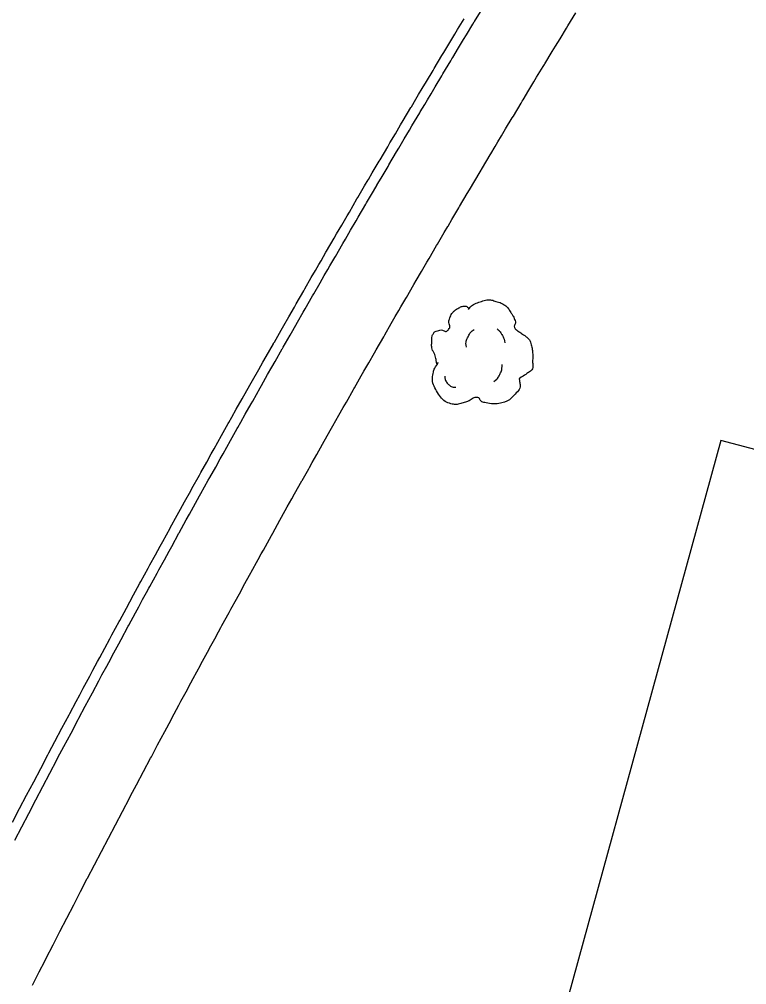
# Model space of a CAD drawing. Extents: x 2145380 to 2157287, y 139568 to 149130.
# Drawn here: x 2151197.4 to 2151244.8, y 141593.9 to 141656.7 of the extents above; entities that cross this region are included whole.
import ezdxf

# ---------------------------------------------------------------- set-up
doc = ezdxf.new("R2010")
doc.units = 0
for name, color, linetype in [('PR_PREVIOUSLY CONSTRUCTED', 7, 'Continuous'), ('TOPO_Fence', 7, 'Continuous'), ('TOPO_Tree', 7, 'Continuous')]:
    doc.layers.add(name, color=color, linetype=linetype)

# ---------------------------------------------------------------- blocks, each defined once
blk = doc.blocks.new('TREE')
at = {"layer": 'TOPO_Tree'}
for points in [[(-3.49, 17.6), (-3.07, 18.27), (-2.58, 18.8), (-1.9, 19.19), (-1.05, 19.68), (-0.19, 19.96), (0.74, 20.24), (1.62, 20.51), (2.51, 20.82), (3.39, 20.77), (4.1, 20.73), (4.8, 20.47), (5.51, 20.24), (6.43, 19.95), (7.32, 19.73), (8.15, 19.19), (9.36, 18.4), (10.02, 17.21), (10.8, 16.01), (11.24, 15.33), (11.58, 14.62), (11.86, 13.89), (12.17, 13.08), (11.37, 12.02), (11.86, 11.25), (12, 11.03), (12.18, 10.86), (12.39, 10.72), (12.91, 10.35), (13.45, 10.02), (13.97, 9.66), (14.7, 9.16), (15.41, 8.68), (16.09, 8.07), (16.7, 7.53), (16.93, 6.73), (17.15, 5.95), (17.59, 4.38), (17.71, 2.77), (17.68, 1.19), (17.65, -0.25), (17.83, -2.22), (16.62, -3.04), (15.47, -3.83), (14.31, -4.58), (13.16, -5.35)], [(-14.07, -0.4), (-14.17, 0.5), (-14.37, 1.38), (-14.6, 2.25), (-14.84, 3.17), (-15.47, 3.96), (-15.66, 4.9), (-15.8, 5.59), (-15.71, 6.31), (-15.66, 7.01), (-15.6, 7.91), (-15.72, 8.8), (-15.13, 9.66), (-14.62, 10.42), (-13.76, 10.49), (-13.02, 10.72), (-12.18, 10.98), (-11.06, 10), (-10.37, 10.72), (-9.4, 11.74), (-10.29, 13.28), (-9.84, 14.42), (-9.56, 15.15), (-9.32, 15.89), (-8.78, 16.54), (-8.18, 17.26), (-7.5, 17.68), (-6.67, 18.13), (-6.14, 18.41), (-5.61, 18.61), (-5.08, 18.66), (-4.55, 18.71), (-4.02, 18.54), (-3.49, 18.13)], [(-4.21, 5.09), (-4.46, 6.09), (-4.3, 7.21), (-3.84, 8.21), (-3.33, 9.34), (-2.71, 10.27), (-1.64, 10.97)], [(5.89, 11.15), (6.5, 10.68), (6.96, 10.17), (7.36, 9.5), (7.93, 8.56), (8.31, 7.6), (8.46, 6.56)], [(13.16, -5.34), (13.25, -5.81), (13.36, -6.28), (13.45, -6.75), (13.76, -8.52), (12.24, -10.03), (10.8, -11.51), (9.98, -12.34), (9.13, -12.77), (8.15, -13.1), (5.97, -13.83), (3.32, -13.56), (1.27, -13.1), (0.49, -12.92), (-0.06, -11.44), (-0.84, -11.51), (-2.04, -11.61), (-3.28, -12.78), (-4.55, -13.1), (-6.06, -13.47), (-7.77, -14.03), (-9.31, -13.62), (-11.36, -13.09), (-12.84, -11.41), (-14.07, -9.39), (-15.32, -7.35), (-15.61, -5.13), (-15.13, -3.04), (-14.87, -1.89), (-13.91, -0.75), (-13.54, 0.13)], [(4.79, -6.29), (5.71, -5.66), (6.3, -4.92), (6.81, -3.91), (7.36, -2.81), (7.63, -1.7), (7.54, -0.6)], [(-11.38, -4.46), (-11.47, -5.41), (-11.03, -6.32), (-10.09, -7.22), (-9.3, -7.97), (-8.49, -8.26), (-7.7, -8.14)]]:
    blk.add_open_spline(points, degree=3, dxfattribs=at)

msp = doc.modelspace()

# ---------------------------------------------------------------- linework, layer by layer
at = {"layer": 'PR_PREVIOUSLY CONSTRUCTED'}
for points in [[(2151197.099, 141603.285), (2151197.554, 141604.159), (2151198.01, 141605.033), (2151198.466, 141605.907), (2151198.924, 141606.78), (2151199.382, 141607.652), (2151199.842, 141608.524), (2151199.915, 141608.663), (2151200.302, 141609.396), (2151200.764, 141610.267), (2151201.226, 141611.138), (2151201.277, 141611.233), (2151201.689, 141612.008), (2151201.922, 141612.445), (2151202.153, 141612.877), (2151202.569, 141613.656), (2151202.618, 141613.747), (2151202.779, 141614.047), (2151203.084, 141614.615), (2151203.218, 141614.865), (2151203.55, 141615.483), (2151203.869, 141616.074), (2151204.018, 141616.351), (2151204.487, 141617.218), (2151204.521, 141617.282), (2151204.956, 141618.085), (2151205.175, 141618.489), (2151205.426, 141618.951), (2151205.677, 141619.412), (2151205.831, 141619.695), (2151205.898, 141619.817), (2151206.37, 141620.682), (2151206.489, 141620.9), (2151206.843, 141621.547), (2151207.148, 141622.104), (2151207.317, 141622.411), (2151207.792, 141623.275), (2151207.81, 141623.307), (2151208.268, 141624.138), (2151208.473, 141624.509), (2151208.61, 141624.758), (2151208.744, 141625.001), (2151209.137, 141625.71), (2151209.222, 141625.863), (2151209.7, 141626.725), (2151209.804, 141626.911), (2151210.18, 141627.586), (2151210.472, 141628.11), (2151210.66, 141628.447), (2151211.141, 141629.307), (2151211.142, 141629.308), (2151211.578, 141630.086), (2151211.623, 141630.167), (2151211.814, 141630.505), (2151212.106, 141631.026), (2151212.487, 141631.702), (2151212.59, 141631.885), (2151213.075, 141632.743), (2151213.162, 141632.897), (2151213.561, 141633.6), (2151213.839, 141634.091), (2151214.048, 141634.458), (2151214.518, 141635.284), (2151214.535, 141635.314), (2151214.58, 141635.393), (2151215.023, 141636.17), (2151215.198, 141636.477), (2151215.513, 141637.026), (2151215.881, 141637.668), (2151216.003, 141637.881), (2151216.494, 141638.736), (2151216.565, 141638.858), (2151216.986, 141639.59), (2151217.25, 141640.048), (2151217.479, 141640.444), (2151217.617, 141640.682), (2151217.938, 141641.236), (2151217.973, 141641.297), (2151218.467, 141642.149), (2151218.627, 141642.423), (2151218.963, 141643.001), (2151219.318, 141643.61), (2151219.459, 141643.853), (2151219.957, 141644.704), (2151220.01, 141644.795), (2151220.455, 141645.554), (2151220.687, 141645.95), (2151220.704, 141645.979), (2151220.954, 141646.404), (2151221.4, 141647.163), (2151221.454, 141647.254), (2151221.955, 141648.103), (2151222.098, 141648.345), (2151222.457, 141648.951), (2151222.798, 141649.526), (2151222.959, 141649.799), (2151223.463, 141650.646), (2151223.499, 141650.706), (2151223.792, 141651.198), (2151223.968, 141651.493), (2151224.202, 141651.885), (2151224.473, 141652.339), (2151224.906, 141653.064), (2151224.979, 141653.185), (2151225.486, 141654.03), (2151225.562, 141654.157), (2151225.613, 141654.241), (2151225.994, 141654.875), (2151226.321, 141655.417), (2151226.503, 141655.719), (2151226.931, 141656.427), (2151227.013, 141656.563), (2151227.031, 141656.592), (2151227.523, 141657.406)], [(2151198.252, 141593.85), (2151198.697, 141594.723), (2151199.048, 141595.41), (2151199.143, 141595.596), (2151199.59, 141596.469), (2151200.038, 141597.34), (2151200.486, 141598.212), (2151200.936, 141599.083), (2151201.386, 141599.953), (2151201.825, 141600.799), (2151201.838, 141600.823), (2151202.29, 141601.693), (2151202.743, 141602.562), (2151203.197, 141603.43), (2151203.652, 141604.298), (2151204.108, 141605.166), (2151204.565, 141606.033), (2151204.638, 141606.171), (2151205.023, 141606.899), (2151205.481, 141607.766), (2151205.941, 141608.631), (2151205.992, 141608.726), (2151206.401, 141609.496), (2151206.633, 141609.931), (2151206.863, 141610.361), (2151207.277, 141611.135), (2151207.325, 141611.225), (2151207.485, 141611.524), (2151207.788, 141612.089), (2151207.922, 141612.338), (2151208.252, 141612.952), (2151208.569, 141613.54), (2151208.717, 141613.815), (2151209.183, 141614.677), (2151209.218, 141614.741), (2151209.65, 141615.539), (2151209.868, 141615.941), (2151210.118, 141616.4), (2151210.367, 141616.859), (2151210.52, 141617.14), (2151210.586, 141617.261), (2151211.056, 141618.122), (2151211.174, 141618.338), (2151211.526, 141618.981), (2151211.83, 141619.535), (2151211.998, 141619.841), (2151212.47, 141620.699), (2151212.488, 141620.732), (2151212.943, 141621.558), (2151213.147, 141621.927), (2151213.284, 141622.175), (2151213.417, 141622.416), (2151213.808, 141623.121), (2151213.892, 141623.273), (2151214.368, 141624.13), (2151214.47, 141624.315), (2151214.844, 141624.986), (2151215.135, 141625.507), (2151215.322, 141625.842), (2151215.8, 141626.697), (2151215.801, 141626.699), (2151216.235, 141627.472), (2151216.28, 141627.552), (2151216.469, 141627.889), (2151216.76, 141628.407), (2151217.139, 141629.078), (2151217.241, 141629.26), (2151217.723, 141630.114), (2151217.81, 141630.267), (2151218.206, 141630.967), (2151218.483, 141631.454), (2151218.69, 141631.819), (2151219.158, 141632.641), (2151219.175, 141632.671), (2151219.22, 141632.749), (2151219.66, 141633.522), (2151219.834, 141633.827), (2151220.147, 141634.373), (2151220.513, 141635.011), (2151220.634, 141635.223), (2151221.123, 141636.073), (2151221.193, 141636.195), (2151221.612, 141636.922), (2151221.875, 141637.377), (2151222.102, 141637.771), (2151222.239, 141638.008), (2151222.558, 141638.559), (2151222.593, 141638.619), (2151223.085, 141639.467), (2151223.243, 141639.739), (2151223.578, 141640.314), (2151223.93, 141640.919), (2151224.071, 141641.161), (2151224.566, 141642.007), (2151224.619, 141642.098), (2151225.061, 141642.853), (2151225.292, 141643.246), (2151225.309, 141643.275), (2151225.557, 141643.698), (2151226.001, 141644.452), (2151226.055, 141644.542), (2151226.553, 141645.386), (2151226.695, 141645.627), (2151227.052, 141646.23), (2151227.391, 141646.802), (2151227.551, 141647.073), (2151228.052, 141647.916), (2151228.088, 141647.975), (2151228.379, 141648.465), (2151228.554, 141648.758), (2151228.787, 141649.148), (2151229.056, 141649.599), (2151229.487, 141650.319), (2151229.56, 141650.44), (2151230.064, 141651.28), (2151230.14, 141651.406), (2151230.19, 141651.49), (2151230.569, 141652.12), (2151230.894, 141652.659), (2151231.075, 141652.96), (2151231.5, 141653.663), (2151231.582, 141653.799), (2151231.599, 141653.828), (2151232.09, 141654.637), (2151232.307, 141654.995), (2151232.598, 141655.475), (2151233.016, 141656.161), (2151233.108, 141656.312), (2151233.618, 141657.149)], [(2151196.962, 141604.468), (2151197.418, 141605.342), (2151197.875, 141606.216), (2151198.333, 141607.09), (2151198.792, 141607.963), (2151199.251, 141608.836), (2151199.325, 141608.975), (2151199.712, 141609.708), (2151200.174, 141610.58), (2151200.636, 141611.451), (2151200.687, 141611.547), (2151201.1, 141612.322), (2151201.333, 141612.759), (2151201.564, 141613.192), (2151201.981, 141613.971), (2151202.029, 141614.062), (2151202.19, 141614.362), (2151202.495, 141614.931), (2151202.63, 141615.182), (2151202.962, 141615.8), (2151203.281, 141616.391), (2151203.43, 141616.668), (2151203.899, 141617.536), (2151203.934, 141617.6), (2151204.369, 141618.403), (2151204.589, 141618.808), (2151204.84, 141619.27), (2151205.091, 141619.731), (2151205.245, 141620.015), (2151205.311, 141620.136), (2151205.784, 141621.002), (2151205.903, 141621.22), (2151206.257, 141621.868), (2151206.563, 141622.425), (2151206.732, 141622.732), (2151207.207, 141623.597), (2151207.225, 141623.629), (2151207.683, 141624.461), (2151207.888, 141624.832), (2151208.026, 141625.081), (2151208.16, 141625.324), (2151208.553, 141626.034), (2151208.638, 141626.187), (2151209.117, 141627.049), (2151209.22, 141627.235), (2151209.597, 141627.911), (2151209.889, 141628.435), (2151210.077, 141628.772), (2151210.559, 141629.633), (2151210.56, 141629.634), (2151210.996, 141630.412), (2151211.041, 141630.493), (2151211.232, 141630.832), (2151211.525, 141631.353), (2151211.906, 141632.03), (2151212.009, 141632.213), (2151212.494, 141633.071), (2151212.581, 141633.226), (2151212.98, 141633.93), (2151213.259, 141634.421), (2151213.467, 141634.788), (2151213.938, 141635.615), (2151213.955, 141635.645), (2151214, 141635.724), (2151214.444, 141636.502), (2151214.619, 141636.808), (2151214.933, 141637.358), (2151215.302, 141638), (2151215.424, 141638.214), (2151215.915, 141639.069), (2151215.986, 141639.191), (2151216.408, 141639.924), (2151216.672, 141640.382), (2151216.901, 141640.778), (2151217.039, 141641.016), (2151217.36, 141641.571), (2151217.395, 141641.631), (2151217.89, 141642.485), (2151218.049, 141642.759), (2151218.386, 141643.337), (2151218.741, 141643.946), (2151218.883, 141644.189), (2151219.38, 141645.041), (2151219.434, 141645.132), (2151219.879, 141645.892), (2151220.111, 141646.288), (2151220.129, 141646.317), (2151220.379, 141646.743), (2151220.825, 141647.501), (2151220.879, 141647.593), (2151221.38, 141648.442), (2151221.523, 141648.685), (2151221.882, 141649.291), (2151222.223, 141649.867), (2151222.385, 141650.14), (2151222.889, 141650.988), (2151222.925, 141651.048), (2151223.218, 141651.54), (2151223.394, 141651.835), (2151223.629, 141652.228), (2151223.9, 141652.682), (2151224.334, 141653.407), (2151224.406, 141653.528), (2151224.914, 141654.374), (2151224.99, 141654.501), (2151225.04, 141654.585), (2151225.422, 141655.219), (2151225.749, 141655.762), (2151225.931, 141656.064), (2151226.359, 141656.772)]]:
    msp.add_lwpolyline(points, dxfattribs=at)
at = {"layer": 'TOPO_Fence'}
msp.add_lwpolyline([(2151323.029, 141554.365), (2151331.729, 141588.566), (2151323.969, 141590.439), (2151327.968, 141606.872), (2151243.069, 141629.304), (2151229.295, 141579.093)], dxfattribs=at)
at = {"layer": 'TOPO_Tree'}
msp.add_open_spline([(2151386.584, 141700.484), (2151386.04, 141700.382), (2151385.497, 141700.281), (2151384.953, 141700.179), (2151383.438, 141699.896), (2151382.231, 141701.728), (2151380.74, 141702.087), (2151379.9, 141702.289), (2151379.053, 141702.495), (2151378.194, 141702.634), (2151377.198, 141702.794), (2151376.207, 141702.955), (2151375.201, 141703.043), (2151374.354, 141703.118), (2151373.507, 141703.16), (2151372.66, 141703.143), (2151371.749, 141703.125), (2151370.838, 141703.058), (2151369.926, 141703.045), (2151368.242, 141703.021), (2151366.558, 141702.998), (2151364.874, 141702.998), (2151363.877, 141702.998), (2151362.88, 141703.018), (2151361.883, 141703.02), (2151360.391, 141703.022), (2151358.898, 141703.027), (2151357.406, 141702.963), (2151356.152, 141702.909), (2151354.9, 141702.825), (2151353.648, 141702.762), (2151352.75, 141702.718), (2151351.85, 141702.706), (2151350.954, 141702.637), (2151347.984, 141702.408), (2151345.019, 141702.128), (2151342.051, 141701.875), (2151340.107, 141701.709), (2151338.163, 141701.543), (2151336.219, 141701.387), (2151335.385, 141701.32), (2151334.568, 141701.696), (2151333.733, 141701.742), (2151332.124, 141701.831), (2151330.506, 141701.902), (2151328.897, 141701.851), (2151328.046, 141701.824), (2151327.197, 141701.712), (2151326.345, 141701.691), (2151325.209, 141701.663), (2151324.069, 141701.734), (2151322.932, 141701.708), (2151321.491, 141701.674), (2151320.054, 141701.45), (2151318.613, 141701.444), (2151317.642, 141701.439), (2151316.672, 141701.539), (2151315.7, 141701.533), (2151314.023, 141701.522), (2151312.346, 141701.486), (2151310.669, 141701.481), (2151309.357, 141701.477), (2151308.045, 141701.482), (2151306.733, 141701.477), (2151304.526, 141701.467), (2151302.319, 141701.389), (2151300.112, 141701.388), (2151295.963, 141701.387), (2151291.813, 141701.523), (2151287.664, 141701.563), (2151283.185, 141701.605), (2151278.704, 141701.601), (2151274.225, 141701.57), (2151272.397, 141701.558), (2151270.575, 141701.262), (2151268.748, 141701.277), (2151266.784, 141701.293), (2151264.819, 141701.424), (2151262.853, 141701.461), (2151261.625, 141701.484), (2151260.395, 141701.535), (2151259.167, 141701.502), (2151257.374, 141701.452), (2151255.582, 141701.34), (2151253.789, 141701.276), (2151252.633, 141701.234), (2151251.477, 141701.195), (2151250.32, 141701.157), (2151248.551, 141701.098), (2151246.778, 141701.024), (2151245.009, 141701.055), (2151243.894, 141701.074), (2151242.783, 141701.207), (2151241.67, 141701.26), (2151238.629, 141701.406), (2151235.59, 141701.591), (2151232.546, 141701.652), (2151227.501, 141701.752), (2151222.455, 141701.746), (2151217.41, 141701.83), (2151215.247, 141701.867), (2151213.085, 141701.897), (2151210.923, 141701.949), (2151208.158, 141702.016), (2151205.394, 141702.113), (2151202.63, 141702.183), (2151200.051, 141702.248), (2151197.471, 141702.305), (2151194.892, 141702.368), (2151193.468, 141702.403), (2151192.044, 141702.454), (2151190.62, 141702.487), (2151188.451, 141702.537), (2151186.281, 141702.444), (2151184.112, 141702.349), (2151182.764, 141702.29), (2151181.42, 141702.181), (2151180.073, 141702.123), (2151176.96, 141701.988), (2151173.842, 141701.974), (2151170.73, 141701.844), (2151167.687, 141701.718), (2151164.657, 141701.346), (2151161.611, 141701.238), (2151159.719, 141701.171), (2151157.827, 141701.165), (2151155.935, 141701.174), (2151154.018, 141701.184), (2151152.101, 141701.271), (2151150.184, 141701.273), (2151148.967, 141701.274), (2151147.75, 141701.243), (2151146.533, 141701.183), (2151144.141, 141701.064), (2151141.757, 141700.886), (2151139.372, 141700.686), (2151136.468, 141700.443), (2151133.584, 141699.978), (2151130.675, 141699.796), (2151128.814, 141699.679), (2151126.948, 141699.658), (2151125.086, 141699.548), (2151121.768, 141699.353), (2151118.449, 141699.152), (2151115.131, 141698.957), (2151111.441, 141698.74), (2151107.749, 141698.541), (2151104.059, 141698.328), (2151102.357, 141698.23), (2151100.665, 141698.038), (2151098.974, 141697.787), (2151097.218, 141697.527), (2151095.506, 141697.047), (2151093.847, 141696.402), (2151092.373, 141695.829), (2151090.98, 141695.099), (2151089.512, 141694.532), (2151088.629, 141694.191), (2151087.742, 141693.86), (2151086.848, 141693.542), (2151085.32, 141692.996), (2151083.787, 141692.512), (2151082.218, 141692.063), (2151081.27, 141691.791), (2151080.304, 141691.61), (2151079.327, 141691.547), (2151077.175, 141691.408), (2151075.018, 141691.56), (2151072.865, 141691.498), (2151071.752, 141691.466), (2151070.642, 141691.406), (2151069.532, 141691.254), (2151068.376, 141691.095), (2151067.2, 141690.606), (2151066.381, 141689.775), (2151064.875, 141688.243), (2151063.436, 141686.68), (2151061.947, 141685.15), (2151060.503, 141683.666), (2151059.048, 141682.193), (2151057.61, 141680.703), (2151055.561, 141678.582), (2151053.737, 141676.273), (2151051.851, 141673.993), (2151049.945, 141671.686), (2151048.234, 141669.345), (2151046.75, 141666.65), (2151046.301, 141665.834), (2151046.072, 141664.957), (2151045.977, 141664.056), (2151045.842, 141662.789), (2151045.757, 141661.523), (2151045.781, 141660.255), (2151045.8, 141659.259), (2151045.885, 141658.264), (2151045.885, 141657.268), (2151045.886, 141655.855), (2151045.816, 141654.441), (2151045.804, 141653.028), (2151045.79, 141651.455), (2151045.873, 141649.883), (2151045.944, 141648.311), (2151045.984, 141647.444), (2151046.087, 141646.61), (2151046.526, 141645.774), (2151047.084, 141644.713), (2151048.06, 141643.676), (2151049.148, 141643.76), (2151052.503, 141644.021), (2151055.892, 141644.622), (2151059.234, 141645.231), (2151060.648, 141645.489), (2151062.062, 141645.752), (2151063.476, 141646.009), (2151065.094, 141646.303), (2151066.73, 141646.444), (2151068.352, 141646.766), (2151069.809, 141647.055), (2151071.167, 141648.324), (2151071.615, 141649.767), (2151071.908, 141650.714), (2151072.021, 141651.663), (2151072.147, 141652.624), (2151072.456, 141654.987), (2151072.623, 141657.358), (2151072.956, 141659.719), (2151073.25, 141661.806), (2151073.856, 141663.781), (2151074.779, 141665.761), (2151075.447, 141667.194), (2151076.456, 141668.342), (2151077.894, 141669.102), (2151079.112, 141669.747), (2151080.345, 141670.008), (2151081.635, 141670.096), (2151082.7, 141670.168), (2151083.772, 141670.228), (2151084.834, 141670.159), (2151086.117, 141670.076), (2151087.393, 141669.779), (2151088.682, 141669.764), (2151090.336, 141669.744), (2151091.991, 141669.792), (2151093.645, 141669.775), (2151095.136, 141669.76), (2151096.626, 141669.714), (2151098.117, 141669.7), (2151100.243, 141669.68), (2151102.368, 141669.76), (2151104.491, 141669.952), (2151108.902, 141670.352), (2151113.169, 141671.706), (2151117.562, 141672.153), (2151119.832, 141672.383), (2151122.119, 141672.463), (2151124.388, 141672.718), (2151126.956, 141673.007), (2151129.526, 141673.288), (2151132.088, 141673.637), (2151134.69, 141673.991), (2151137.29, 141674.367), (2151139.892, 141674.719), (2151142.42, 141675.061), (2151144.949, 141675.395), (2151147.478, 141675.729), (2151149.931, 141676.052), (2151152.386, 141676.352), (2151154.846, 141676.624), (2151158.008, 141676.973), (2151161.18, 141677.162), (2151164.355, 141677.335), (2151168.128, 141677.54), (2151171.901, 141677.678), (2151175.676, 141677.765), (2151178.068, 141677.82), (2151180.461, 141677.712), (2151182.853, 141677.768), (2151184.275, 141677.8), (2151185.697, 141677.859), (2151187.113, 141678.005), (2151189.427, 141678.243), (2151191.734, 141678.502), (2151194.043, 141678.765), (2151195.598, 141678.942), (2151197.147, 141679.156), (2151198.705, 141679.312), (2151200.352, 141679.477), (2151202.005, 141679.534), (2151203.657, 141679.636), (2151205.495, 141679.748), (2151207.336, 141679.91), (2151209.174, 141679.91), (2151212.99, 141679.908), (2151216.791, 141679.241), (2151220.589, 141678.761), (2151228.153, 141677.806), (2151235.68, 141676.676), (2151243.241, 141675.769), (2151247.335, 141675.278), (2151251.456, 141675.019), (2151255.555, 141674.547), (2151259.054, 141674.144), (2151262.549, 141673.685), (2151265.997, 141672.948), (2151269.321, 141672.237), (2151272.617, 141671.447), (2151275.912, 141670.633), (2151278.863, 141669.905), (2151281.806, 141669.149), (2151284.756, 141668.413), (2151287.708, 141667.678), (2151290.673, 141667.005), (2151293.654, 141666.4), (2151295.739, 141665.976), (2151297.945, 141666.833), (2151300.034, 141666.446), (2151301.213, 141666.228), (2151302.374, 141665.913), (2151303.553, 141665.698), (2151305.55, 141665.333), (2151307.545, 141664.949), (2151309.55, 141664.622), (2151311.767, 141664.26), (2151313.991, 141663.942), (2151316.209, 141663.588), (2151318.732, 141663.185), (2151321.236, 141662.684), (2151323.763, 141662.29), (2151328.751, 141661.514), (2151333.775, 141661.08), (2151338.807, 141660.694), (2151344.402, 141660.265), (2151349.995, 141659.933), (2151355.6, 141659.769), (2151359.543, 141659.653), (2151363.489, 141659.575), (2151367.431, 141659.676), (2151370.854, 141659.765), (2151374.274, 141659.931), (2151377.697, 141660.029), (2151380.789, 141660.117), (2151383.88, 141660.292), (2151386.972, 141660.237), (2151391.714, 141660.152), (2151396.455, 141660.017), (2151401.197, 141659.902), (2151406.208, 141659.78), (2151411.219, 141659.644), (2151416.23, 141659.522), (2151419.026, 141659.454), (2151421.821, 141659.845), (2151424.617, 141659.759), (2151427.576, 141659.669), (2151430.529, 141659.441), (2151433.477, 141659.144), (2151436.215, 141658.869), (2151438.947, 141658.579), (2151441.681, 141658.282), (2151443.863, 141658.044), (2151446.034, 141657.709), (2151448.22, 141657.501), (2151452.245, 141657.119), (2151456.304, 141657.43), (2151460.34, 141657.236), (2151466.842, 141656.924), (2151473.352, 141656.679), (2151479.831, 141655.986), (2151483.952, 141655.545), (2151488.039, 141654.89), (2151492.155, 141654.448), (2151495.853, 141654.051), (2151499.551, 141653.654), (2151503.249, 141653.257), (2151504.863, 141653.084), (2151506.476, 141652.91), (2151508.089, 141652.737), (2151509.637, 141652.57), (2151511.18, 141652.35), (2151512.721, 141652.126), (2151514.052, 141651.932), (2151515.338, 141651.477), (2151516.657, 141651.23), (2151517.614, 141651.051), (2151518.605, 141651.118), (2151519.575, 141650.99), (2151521.777, 141650.7), (2151523.945, 141650.251), (2151525.869, 141648.862), (2151527.161, 141647.928), (2151527.098, 141646.062), (2151528.131, 141645.013), (2151529.275, 141643.853), (2151530.636, 141642.852), (2151531.753, 141641.655), (2151533.021, 141640.296), (2151534.012, 141638.673), (2151535.357, 141637.357), (2151536.209, 141636.524), (2151537.151, 141635.804), (2151538.16, 141635.175), (2151538.97, 141634.671), (2151539.834, 141634.265), (2151540.644, 141633.773), (2151541.671, 141633.149), (2151542.563, 141632.316), (2151543.634, 141631.74), (2151544.843, 141631.09), (2151546.14, 141630.679), (2151547.449, 141630.282), (2151548.825, 141629.864), (2151550.19, 141629.435), (2151551.604, 141629.18), (2151553.237, 141628.886), (2151554.874, 141628.66), (2151556.521, 141628.464), (2151558.368, 141628.244), (2151560.21, 141627.999), (2151562.066, 141627.902), (2151563.922, 141627.804), (2151565.782, 141627.843), (2151567.638, 141627.76), (2151569.46, 141627.678), (2151571.282, 141627.593), (2151573.104, 141627.489), (2151576.305, 141627.307), (2151579.511, 141627.17), (2151582.699, 141626.833), (2151584.634, 141626.629), (2151586.569, 141626.425), (2151588.503, 141626.221)], degree=3, dxfattribs=at)

# ---------------------------------------------------------------- block references
at = {"layer": 'TOPO_Tree', "xscale": 0.19685000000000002, "yscale": 0.19685000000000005}
msp.add_blockref('TREE', (2151227.338, 141634.386), dxfattribs=at)

doc.saveas('drawing.dxf')
